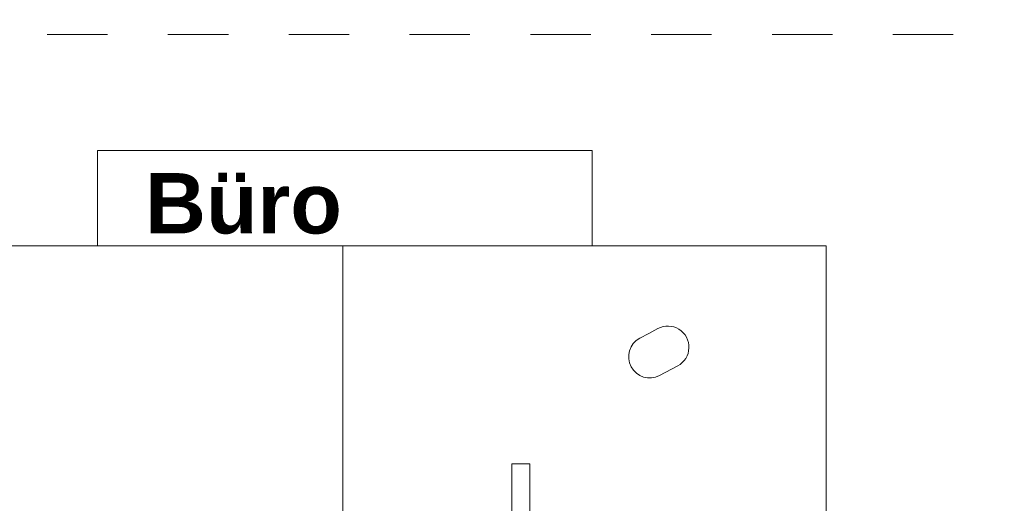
# Model space of a CAD drawing. Header units: metres. Extents: x -4 to 99, y -11 to 17.
# Tile 361 of 656: x 30.59 to 32.22, y 12.174 to 12.975. Entities that reach past the tile are written whole.
import ezdxf

# ---------------------------------------------------------------- set-up
doc = ezdxf.new("R2010")
doc.units = ezdxf.units.M
doc.header["$MEASUREMENT"] = 0
doc.linetypes.add('Untersicht', pattern=[0.1, 0.075, -0.025])
doc.linetypes.add('Wipeout_Contour', pattern=[1, 0, -1])
for name, color, linetype in [('152 - Bemaßung_ Beschriftung.Ausbau', 7, 'Continuous'), ('401 - Zone.Raum_ Raumbegrenzung_ Whg.', 7, 'Continuous'), ('701 - Einrichtung.Möbel', 7, 'Continuous'), ('Neubau_653 - Abdeckung.TB Verkofferung', 7, 'Continuous')]:
    doc.layers.add(name, color=color, linetype=linetype)
doc.styles.add('ERSTELLTER_STIL_1', font='txt')
doc.styles.add('ERSTELLTER_STIL_2', font='txt')
doc.dimstyles.new('ERSTELLTER_STIL__2', dxfattribs={"dimtxt": 0.1, "dimasz": 0.0532, "dimexe": 0.18, "dimexo": 0.0625, "dimgap": 0, "dimtad": 1, "dimtih": 1, "dimtoh": 1, "dimzin": 0, "dimdsep": 46, "dimtxsty": 'ERSTELLTER_STIL_2', "dimblk": 'ARROWHEAD_2', "dimblk1": 'ARROWHEAD_2', "dimblk2": 'ARROWHEAD_2', "dimcen": 0.09, "dimse1": 1, "dimse2": 1, "dimclrd": 7, "dimclre": 7, "dimclrt": 7, "dimazin": 0, "dimtfac": 1, "dimtdec": 4, "dimtmove": 0, "dimatfit": 3, "dimfxl": 1, "dimtolj": 1, "dimtzin": 0, "dimarcsym": 0})

# ---------------------------------------------------------------- blocks, each defined once
blk = doc.blocks.new('*D277')
at = {"layer": '152 - Bemaßung_ Beschriftung.Ausbau', "color": 7, "linetype": 'Continuous', "lineweight": 5}
for p, q in [((29.4, 15.3025), (29.4, 15.4075)), ((32.85, 15.3025), (32.85, 15.4075)), ((29.4202, 15.39), (29.3798, 15.32)), ((32.8702, 15.39), (32.8298, 15.32)), ((29.4, 15.355), (32.85, 15.355))]:
    blk.add_line(p, q, dxfattribs=at)
at = {"layer": '152 - Bemaßung_ Beschriftung.Ausbau', "color": 7, "lineweight": 5, "char_height": 0.1, "attachment_point": 7, "style": 'ERSTELLTER_STIL_2'}
for s, insert in [('\\A1;{\\pql;\\fArial|b0|i0|c0|p38;3,45}', (30.9161, 15.375)), ('\\A1;{\\pql;\\fArial|b0|i0|c0|p38;15}', (32.678, 15.375))]:
    blk.add_mtext(s, dxfattribs=dict(at, insert=insert))
blk = doc.blocks.new('ARROWHEAD_2')
at = {"color": 0, "linetype": 'Continuous', "lineweight": 0}
for p, q in [((-0.378, -0.655), (0.378, 0.655)), ((0, 0), (-1, 0))]:
    blk.add_line(p, q, dxfattribs=at)

msp = doc.modelspace()

# ---------------------------------------------------------------- linework, layer by layer
at = {"layer": '401 - Zone.Raum_ Raumbegrenzung_ Whg.', "color": 7, "linetype": 'Continuous', "lineweight": 9}
for p, q in [((31.5378, 12.7583), (30.719, 12.7583)), ((30.719, 12.7583), (30.719, 11.0591)), ((30.719, 12.7583), (31.5378, 12.7583)), ((30.719, 12.5716), (30.719, 12.7583)), ((31.5378, 11.0591), (31.5378, 12.7583)), ((31.5378, 12.7583), (31.5378, 12.5716)), ((31.5378, 12.5716), (30.719, 12.5716)), ((30.719, 12.5716), (31.5378, 12.5716)), ((30.719, 12.385), (30.719, 12.5716)), ((31.5378, 12.5716), (31.5378, 12.385)), ((31.5378, 12.385), (30.719, 12.385)), ((30.719, 12.385), (31.5378, 12.385)), ((30.719, 12.2377), (30.719, 12.385)), ((31.5378, 12.385), (31.5378, 12.2377)), ((31.5378, 12.2377), (30.719, 12.2377)), ((30.719, 12.2377), (31.5378, 12.2377)), ((30.719, 12.0904), (30.719, 12.2377)), ((31.5378, 12.2377), (31.5378, 12.0904))]:
    msp.add_line(p, q, dxfattribs=at)
at = {"layer": 'Neubau_653 - Abdeckung.TB Verkofferung', "color": 1, "linetype": 'Untersicht', "lineweight": 9}
msp.add_line((22.0355, 12.9505), (47.24, 12.9505), dxfattribs=at)

# ---------------------------------------------------------------- texts
at = {"layer": '401 - Zone.Raum_ Raumbegrenzung_ Whg.', "color": 7, "lineweight": 9, "attachment_point": 1}
for s, insert, char_height, style in [('\\A1;{\\pqj;\\pt0;\\fArial|b1|i0|c0|p38;}', (31.4592, 12.7435), 0.1, 'ERSTELLTER_STIL_1'), ('\\A1;{\\pqj;\\pt0;\\fArial|b1|i0|c0|p38;Büro}', (30.7975, 12.7207), 0.1, 'ERSTELLTER_STIL_1'), ('\\A1;{\\pqj;\\pt0;\\fArial|b1|i0|c0|p38;}', (31.4592, 12.5569), 0.1, 'ERSTELLTER_STIL_1'), ('\\A1;{\\pql;\\pt0;\\fArial|b1|i0|c0|p38;3.08}', (30.7975, 12.5341), 0.1, 'ERSTELLTER_STIL_1'), ('\\A1;{\\pqj;\\pt0;\\fArial|b0|i0|c0|p38;Alt Nr 3.08}', (30.7975, 12.3532), 0.075, 'ERSTELLTER_STIL_2'), ('\\A1;{\\pqj;\\pt0;\\fArial|b0|i0|c0|p38;}', (31.4592, 12.3703), 0.075, 'ERSTELLTER_STIL_2'), ('\\A1;{\\pqj;\\pt0;\\fArial|b0|i0|c0|p38;NF: }', (30.7975, 12.2058), 0.075, 'ERSTELLTER_STIL_2')]:
    msp.add_mtext(s, dxfattribs=dict(at, insert=insert, char_height=char_height, style=style))

# ---------------------------------------------------------------- next in the draw order: wipeouts: each hides what was drawn before it
at = {"color": 254, "linetype": 'Wipeout_Contour', "lineweight": 0, "ltscale": 134.670253}
msp.add_wipeout([(31.125, 11), (31.925, 11), (31.925, 12.6), (31.125, 12.6)], dxfattribs=at).dxf.layer = '701 - Einrichtung.Möbel'

# ---------------------------------------------------------------- next in the draw order: linework, layer by layer
at = {"layer": '701 - Einrichtung.Möbel', "color": 7, "linetype": 'Continuous', "lineweight": 5, "flags": 128}
msp.add_lwpolyline([(31.125, 11), (31.125, 12.6), (31.925, 12.6), (31.925, 11)], close=True, dxfattribs=at)
msp.add_lwpolyline([(31.6315, 12.4553), (31.6165, 12.4473, 0.994302), (31.6494, 12.3855), (31.6794, 12.4015, 1), (31.6465, 12.4633)], format="xyb", close=True, dxfattribs=at)

# ---------------------------------------------------------------- next in the draw order: wipeouts: each hides what was drawn before it
at = {"color": 254, "linetype": 'Wipeout_Contour', "lineweight": 0, "ltscale": 131.678058}
msp.add_wipeout([(31.125, 12.6), (30.325, 12.6), (30.325, 11), (31.125, 11)], dxfattribs=at).dxf.layer = '701 - Einrichtung.Möbel'
at = {"color": 254, "linetype": 'Wipeout_Contour', "lineweight": 0, "ltscale": 134.320337}
msp.add_wipeout([(31.4348, 11.439), (31.4348, 12.239), (31.4048, 12.239), (31.4048, 11.439)], dxfattribs=at).dxf.layer = '701 - Einrichtung.Möbel'

# ---------------------------------------------------------------- next in the draw order: linework, layer by layer
at = {"layer": '701 - Einrichtung.Möbel', "color": 7, "linetype": 'Continuous', "lineweight": 5, "flags": 128}
for points in [[(31.125, 12.6), (31.125, 11), (30.325, 11), (30.325, 12.6)], [(31.4348, 11.439), (31.4348, 12.239), (31.4048, 12.239), (31.4048, 11.439)]]:
    msp.add_lwpolyline(points, close=True, dxfattribs=at)

# ---------------------------------------------------------------- next in the draw order: dimensions: what is measured, and where the dimension line sits
at = {"layer": '152 - Bemaßung_ Beschriftung.Ausbau', "color": 7, "linetype": 'Continuous', "lineweight": 5}
dim = msp.add_linear_dim(base=(32.85, 15.355), p1=(29.4, 10.625), p2=(32.85, 10.75), dimstyle='ERSTELLTER_STIL__2', dxfattribs=at)
dim.commit()
dim.dimension.update_dxf_attribs({"geometry": '*D277', "text_midpoint": (31.046, 15.425), "dimtype": 160})

doc.saveas('drawing.dxf')
